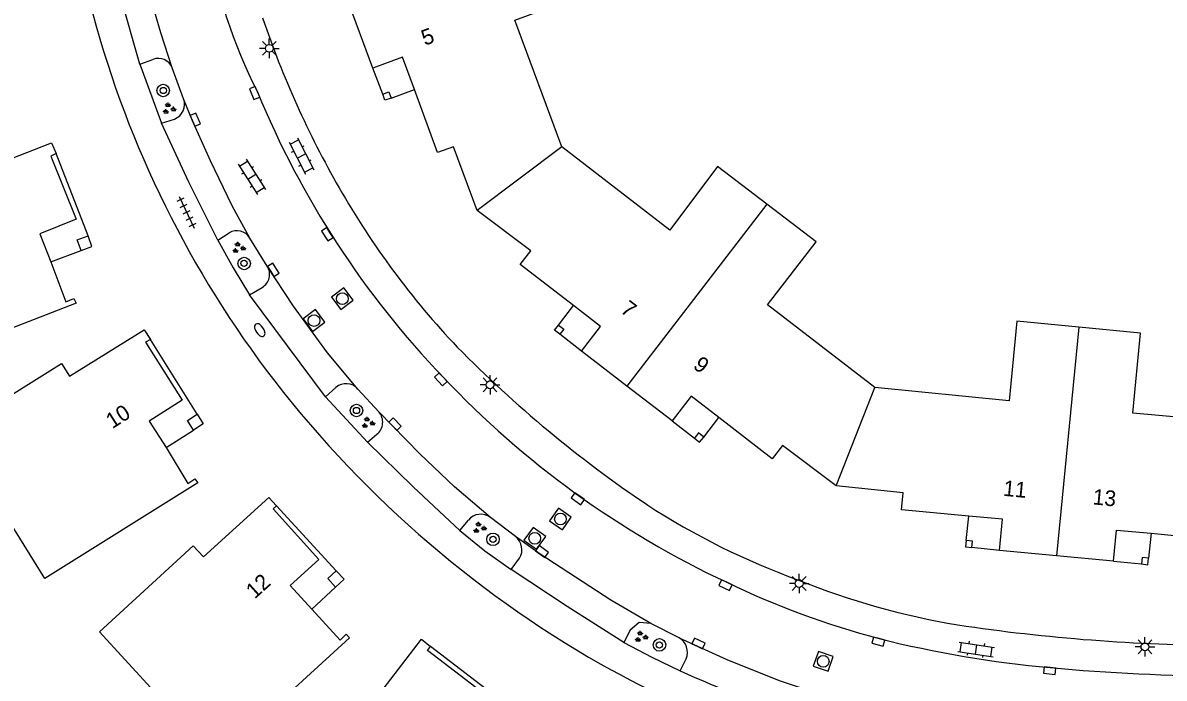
# Model space of a CAD drawing. Extents: x 137999 to 141000, y 397500 to 400501.
# Drawn here: x 138051.3 to 138124.3, y 399084.6 to 399126.6 of the extents above; entities that cross this region are included whole.
import ezdxf

# ---------------------------------------------------------------- set-up
doc = ezdxf.new("R2010")
doc.units = 0
for name, color, linetype in [('gg-anno-huisnummerreeks BGT', 7, 'Continuous'), ('gg-bbg-hoofdgebouw', 7, 'Continuous'), ('gg-bbg-onder overbouw', 7, 'Continuous'), ('gg-bbg-pand overbouw', 7, 'Continuous'), ('gg-bbg-pilaar onder overbouw', 7, 'Continuous'), ('gg-bbg-pilaar pand', 7, 'Continuous'), ('gg-bbg-tussenscheiding', 7, 'Continuous'), ('gg-knt-verharding', 7, 'Continuous'), ('gg-knt-verharding nz', 7, 'Continuous'), ('gt-symb-boom', 7, 'Continuous'), ('gt-symb-brandkraan', 7, 'Continuous'), ('gt-symb-groenvak', 7, 'Continuous'), ('gt-symb-klinker verharding', 7, 'Continuous'), ('gt-symb-kolk', 7, 'Continuous'), ('gt-symb-lichtmast', 7, 'Continuous'), ('gt-symb-rioolschacht', 7, 'Continuous'), ('gt-symb-tegel verharding', 7, 'Continuous')]:
    doc.layers.add(name, color=color, linetype=linetype)

# ---------------------------------------------------------------- blocks, each defined once
blk = doc.blocks.new('gt0-LMAST')
at = {"layer": 'gt-symb-lichtmast'}
for p, q in [((-0.182, 0.173), (-0.447, 0.438)), ((-0.005, 0.246), (-0.005, 0.621)), ((0.172, 0.173), (0.437, 0.438)), ((-0.255, -0.004), (-0.63, -0.004)), ((-0.182, -0.181), (-0.447, -0.446)), ((-0.005, -0.254), (-0.005, -0.629)), ((0.437, -0.446), (0.172, -0.181)), ((0.245, -0.004), (0.62, -0.004))]:
    blk.add_line(p, q, dxfattribs=at)
blk.add_circle((-0.005, -0.004), 0.25, dxfattribs=at)
blk = doc.blocks.new('gt0-KOLK')
at = {"layer": 'gt-symb-kolk'}
blk.add_lwpolyline([(0, 0), (0.375, 0), (0.375, 0.4), (-0.375, 0.4), (-0.375, 0), (0, 0)], dxfattribs=at)
blk = doc.blocks.new('gt0-KL1')
at = {"layer": 'gt-symb-klinker verharding'}
for p, q in [((-1.15, 0.3), (1.15, 0.3)), ((-1, -0.3), (-1, 0.3)), ((-0.5, 0.3), (-0.5, 0.45)), ((0, -0.3), (0, 0.3)), ((0.5, 0.3), (0.5, 0.45)), ((1, -0.3), (1, 0.3)), ((-1.15, -0.3), (1.15, -0.3)), ((-0.5, -0.45), (-0.5, -0.3)), ((0.5, -0.45), (0.5, -0.3))]:
    blk.add_line(p, q, dxfattribs=at)
blk = doc.blocks.new('gt0-RS')
at = {"layer": 'gt-symb-rioolschacht'}
blk.add_lwpolyline([(-0.5, -0.5), (0.5, -0.5), (0.5, 0.5), (-0.5, 0.5)], close=True, dxfattribs=at)
blk.add_circle((0, 0), 0.375, dxfattribs=at)
blk = doc.blocks.new('gt0-BOOM')
at = {"layer": 'gt-symb-boom'}
for radius in [0.4, 0.2]:
    blk.add_circle((0, 0), radius, dxfattribs=at)
blk = doc.blocks.new('gt0-GRVAK')
at = {"layer": 'gt-symb-groenvak'}
for p, q in [((-0.11, 0.189), (-0.228, 0.24)), ((-0.182, 0.153), (0.088, 0.153)), ((-0.091, 0.211), (-0.156, 0.322)), ((-0.047, 0.214), (-0.047, 0.393)), ((-0.004, 0.211), (0.061, 0.322)), ((0.015, 0.189), (0.133, 0.24)), ((0.262, -0.052), (0.197, 0.059)), ((0.305, -0.049), (0.305, 0.13)), ((0.349, -0.052), (0.414, 0.059)), ((-0.245, -0.228), (-0.363, -0.177)), ((-0.318, -0.264), (-0.047, -0.264)), ((-0.226, -0.206), (-0.291, -0.095)), ((-0.183, -0.203), (-0.183, -0.024)), ((-0.139, -0.206), (-0.074, -0.095)), ((-0.12, -0.228), (-0.002, -0.177)), ((0.243, -0.074), (0.125, -0.023)), ((0.17, -0.11), (0.441, -0.11)), ((0.368, -0.074), (0.486, -0.023))]:
    blk.add_line(p, q, dxfattribs=at)
blk = doc.blocks.new('gt0-TEG1')
at = {"layer": 'gt-symb-tegel verharding'}
for p, q in [((-1.125, 0), (1.125, 0)), ((-0.9, -0.25), (-0.9, 0.25)), ((-0.45, -0.25), (-0.45, 0.25)), ((0, -0.25), (0, 0.25)), ((0.45, -0.25), (0.45, 0.25)), ((0.9, -0.25), (0.9, 0.25))]:
    blk.add_line(p, q, dxfattribs=at)
blk = doc.blocks.new('gt0-BR')
at = {"layer": 'gt-symb-brandkraan'}
for centre, radius, start, end in [((-0.244, 0), 0.206, 107.56694, 252.43307), ((0.599, -2.664), 3, 106.89205, 107.56694), ((0, -0.691), 0.938, 73.10799, 106.89205), ((-0.599, -2.664), 3, 72.43309, 73.10799), ((0.244, 0), 0.206, 287.56695, 72.43309), ((0.599, 2.664), 3, 252.43307, 253.10797), ((0, 0.691), 0.938, 253.10797, 286.89206), ((-0.599, 2.664), 3, 286.89206, 287.56695)]:
    blk.add_arc(centre, radius, start, end, dxfattribs=at)

msp = doc.modelspace()

# ---------------------------------------------------------------- linework, layer by layer
at = {"layer": 'gg-bbg-hoofdgebouw'}
for p, q in [((138073.668, 399123.672), (138072.388, 399127.117)), ((138089.933, 399103.311), (138087.024, 399105.547)), ((138092.826, 399101.088), (138089.933, 399103.311)), ((138117.435, 399092.458), (138113.794, 399092.807)), ((138121.091, 399092.108), (138117.435, 399092.458))]:
    msp.add_line(p, q, dxfattribs=at)
for points in [[(138085.773, 399118.627), (138082.75, 399126.738), (138087.538, 399128.512), (138086.157, 399132.224)], [(138080.333, 399114.562), (138078.831, 399118.642), (138077.811, 399118.27), (138076.32, 399122.306)], [(138053.049, 399111.268), (138054.016, 399108.723), (138054.525, 399108.92), (138054.66, 399108.62), (138043.887, 399104.447), (138039.862, 399114.793), (138047.484, 399117.747), (138047.838, 399116.844), (138053.096, 399118.894), (138053.387, 399118.199)], [(138098.886, 399114.973), (138095.731, 399117.384), (138092.682, 399113.297), (138085.773, 399118.627)], [(138086.501, 399108.471), (138083.093, 399111.101), (138083.771, 399111.98), (138080.333, 399114.562)], [(138105.799, 399103.234), (138098.925, 399108.512), (138102.05, 399112.556), (138098.886, 399114.973)], [(138118.854, 399107.088), (138114.902, 399107.468), (138114.409, 399102.386), (138105.799, 399103.234)], [(138123.485, 399093.898), (138127.773, 399093.486), (138127.877, 399094.571), (138130.741, 399094.28), (138131.349, 399100.769), (138122.31, 399101.58), (138122.808, 399106.708), (138118.854, 399107.088)], [(138060.426, 399099.384), (138061.818, 399097.097), (138062.276, 399097.384), (138062.454, 399097.137), (138052.659, 399091.011), (138046.796, 399100.429), (138053.733, 399104.77), (138054.241, 399103.958), (138059.015, 399106.925), (138059.431, 399106.295)], [(138103.327, 399096.934), (138099.894, 399099.525), (138099.232, 399098.672), (138095.818, 399101.313)], [(138111.812, 399095.003), (138107.51, 399095.392), (138107.625, 399096.496), (138103.327, 399096.934)], [(138069.746, 399089.045), (138071.565, 399087.07), (138071.963, 399087.435), (138072.169, 399087.206), (138063.662, 399079.413), (138056.158, 399087.588), (138062.169, 399093.106), (138062.825, 399092.391), (138067.008, 399096.201), (138067.503, 399095.663)], [(138080.702, 399080.537), (138082.842, 399078.909), (138083.163, 399079.327), (138083.415, 399079.11), (138076.394, 399069.974), (138067.59, 399076.741), (138072.558, 399083.205), (138073.332, 399082.634), (138076.773, 399087.12), (138077.354, 399086.657)]]:
    msp.add_lwpolyline(points, dxfattribs=at)
at = {"layer": 'gg-bbg-onder overbouw'}
for points in [[(138076.32, 399122.306), (138075.554, 399124.378), (138073.668, 399123.672)], [(138053.387, 399118.199), (138053.044, 399118.045), (138054.666, 399114.009), (138052.346, 399113.077), (138053.049, 399111.268)], [(138087.024, 399105.547), (138088.243, 399107.127), (138086.501, 399108.471)], [(138059.431, 399106.295), (138059.102, 399106.126), (138061.456, 399102.425), (138059.347, 399101.083), (138060.426, 399099.384)], [(138095.818, 399101.313), (138094.052, 399102.679), (138092.826, 399101.088)], [(138067.503, 399095.663), (138067.285, 399095.465), (138070.213, 399092.228), (138068.359, 399090.551), (138069.746, 399089.045)], [(138113.794, 399092.807), (138113.985, 399094.807), (138111.812, 399095.003)], [(138121.091, 399092.108), (138121.283, 399094.109), (138123.485, 399093.898)], [(138080.702, 399080.537), (138079.092, 399081.763), (138080.616, 399083.745), (138077.159, 399086.403), (138077.354, 399086.657)]]:
    msp.add_lwpolyline(points, dxfattribs=at)
at = {"layer": 'gg-bbg-pand overbouw'}
for p, q in [((138074.292, 399122.009), (138073.668, 399123.672)), ((138074.828, 399121.759), (138076.32, 399122.306)), ((138055.427, 399112.933), (138053.387, 399118.199)), ((138053.049, 399111.268), (138054.988, 399111.995)), ((138085.55, 399107.227), (138086.501, 399108.471)), ((138062.408, 399101.518), (138059.431, 399106.295)), ((138087.024, 399105.547), (138085.627, 399106.64)), ((138094.844, 399100.059), (138095.818, 399101.313)), ((138060.426, 399099.384), (138062.184, 399100.509)), ((138092.826, 399101.088), (138094.246, 399099.998)), ((138071.324, 399091.493), (138067.503, 399095.663)), ((138111.65, 399093.446), (138111.812, 399095.003)), ((138123.485, 399093.898), (138123.326, 399092.311)), ((138113.794, 399092.807), (138112.019, 399092.99)), ((138121.091, 399092.108), (138122.868, 399091.936)), ((138069.746, 399089.045), (138071.282, 399090.461)), ((138081.837, 399083.216), (138077.354, 399086.657))]:
    msp.add_line(p, q, dxfattribs=at)
at = {"layer": 'gg-bbg-pilaar onder overbouw'}
for points in [[(138074.292, 399122.009), (138074.683, 399122.153), (138074.828, 399121.759)], [(138054.988, 399111.995), (138054.733, 399112.672), (138055.427, 399112.933)], [(138085.55, 399107.227), (138085.882, 399106.973), (138085.627, 399106.64)], [(138062.184, 399100.509), (138061.791, 399101.122), (138062.408, 399101.518)], [(138094.844, 399100.059), (138094.505, 399100.326), (138094.246, 399099.998)], [(138112.019, 399092.99), (138112.062, 399093.403), (138111.65, 399093.446)], [(138123.326, 399092.311), (138122.915, 399092.358), (138122.868, 399091.936)], [(138071.282, 399090.461), (138070.787, 399090.999), (138071.324, 399091.493)]]:
    msp.add_lwpolyline(points, dxfattribs=at)
at = {"layer": 'gg-bbg-pilaar pand'}
for points in [[(138074.828, 399121.759), (138074.435, 399121.615), (138074.292, 399122.009)], [(138054.988, 399111.995), (138055.681, 399112.255), (138055.427, 399112.933)], [(138085.627, 399106.64), (138085.295, 399106.894), (138085.55, 399107.227)], [(138062.408, 399101.518), (138062.801, 399100.904), (138062.184, 399100.509)], [(138094.246, 399099.998), (138094.584, 399099.73), (138094.844, 399100.059)], [(138111.65, 399093.446), (138111.607, 399093.032), (138112.019, 399092.99)], [(138122.868, 399091.936), (138123.278, 399091.89), (138123.326, 399092.311)], [(138071.282, 399090.461), (138071.819, 399090.956), (138071.324, 399091.493)]]:
    msp.add_lwpolyline(points, dxfattribs=at)
at = {"layer": 'gg-bbg-tussenscheiding'}
for p, q in [((138085.773, 399118.627), (138080.333, 399114.562)), ((138098.886, 399114.973), (138089.933, 399103.311)), ((138118.854, 399107.088), (138117.435, 399092.458)), ((138103.327, 399096.934), (138105.799, 399103.234))]:
    msp.add_line(p, q, dxfattribs=at)
at = {"layer": 'gg-knt-verharding'}
for p, q in [((138058.741, 399123.916), (138056.493, 399131.815)), ((138058.741, 399123.916), (138059.576, 399124.231)), ((138058.741, 399123.916), (138060.13, 399120.145)), ((138061.549, 399121.707), (138060.821, 399123.689)), ((138060.13, 399120.145), (138060.96, 399120.416)), ((138063.729, 399112.666), (138064.462, 399113.124)), ((138066.9, 399110.996), (138065.782, 399112.799)), ((138065.775, 399109.152), (138066.578, 399109.634)), ((138070.625, 399102.641), (138065.775, 399109.152)), ((138070.625, 399102.641), (138071.292, 399103.234)), ((138070.625, 399102.641), (138073.313, 399099.722)), ((138074.056, 399101.664), (138072.71, 399103.132)), ((138073.313, 399099.722), (138073.925, 399100.239)), ((138079.236, 399094.073), (138079.779, 399094.747)), ((138082.795, 399093.69), (138081.186, 399094.908)), ((138082.51, 399091.583), (138083.05, 399092.299)), ((138093.27, 399087.215), (138091.471, 399088.126)), ((138093.34, 399085.107), (138093.719, 399085.869))]:
    msp.add_line(p, q, dxfattribs=at)
for points in [[(138063.729, 399112.666), (138061.884, 399116.384), (138060.13, 399120.145)], [(138063.729, 399112.666), (138064.73, 399110.896), (138065.775, 399109.152)], [(138079.236, 399094.073), (138076.246, 399096.867), (138073.313, 399099.722)], [(138079.236, 399094.073), (138080.839, 399092.784), (138082.51, 399091.583)], [(138089.741, 399086.901), (138086.107, 399089.214), (138082.51, 399091.583)], [(138091.471, 399088.126), (138090.714, 399088.18), (138090.128, 399087.69), (138089.741, 399086.901)], [(138089.741, 399086.901), (138091.523, 399085.969), (138093.34, 399085.107)]]:
    msp.add_lwpolyline(points, dxfattribs=at)
for centre, radius, start, end in [((138094.033, 399136.507), 31.245, 188.39915, 207.33566), ((138120.482, 399144.581), 67.057, 194.3668, 216.87368), ((138125.575, 399146.894), 62.271, 198.7389, 209.73411), ((138059.922, 399123.324), 0.971, 22.08487, 110.86416), ((138060.596, 399121.362), 1.014, 291.04803, 19.90367), ((138120.223, 399144.262), 58.298, 202.28025, 223.82216), ((138118.045, 399142.652), 53.629, 209.78872, 223.38423), ((138064.957, 399112.292), 0.968, 31.58201, 120.7544), ((138066.072, 399110.473), 0.98, 301.12425, 32.27281), ((138135.16, 399161.039), 78.713, 224.55429, 236.06232), ((138123.357, 399147.076), 70.855, 217.09299, 240.30259), ((138071.949, 399102.458), 1.017, 41.53034, 130.241), ((138121.859, 399145.206), 60.134, 223.39138, 244.86929), ((138073.283, 399101.017), 1.009, 309.5562, 39.93894), ((138116.978, 399135.344), 47.251, 236.95884, 250.12859), ((138080.565, 399094.103), 1.016, 52.35313, 140.70255), ((138082.156, 399092.854), 1.052, 328.16263, 52.61376), ((138119.134, 399136.111), 48.737, 248.05118, 260.52047), ((138120.525, 399141.26), 55.997, 244.39051, 255.05537), ((138128.748, 399205.721), 118.996, 261.47476, 269.78643), ((138092.724, 399086.285), 1.079, 337.32724, 59.5682), ((138123.74, 399158.166), 73.171, 256.03675, 264.73122), ((138122.843, 399147.533), 71, 240.84513, 258.94584), ((138127.126, 399158.957), 81.212, 245.41656, 251.27542), ((138128.274, 399205.407), 120.629, 264.64718, 270.05209)]:
    msp.add_arc(centre, radius, start, end, dxfattribs=at)
at = {"layer": 'gg-knt-verharding nz'}
for points in [[(138060.821, 399123.689), (138060.085, 399125.927), (138059.275, 399128.72), (138058.636, 399131.096), (138058.181, 399133.065)], [(138065.782, 399112.799), (138064.661, 399114.851), (138063.261, 399117.736), (138062.122, 399120.296), (138061.549, 399121.707)], [(138072.71, 399103.132), (138070.77, 399105.453), (138068.583, 399108.432), (138066.9, 399110.996)], [(138081.186, 399094.908), (138078.88, 399096.884), (138076.677, 399098.994), (138074.056, 399101.664)], [(138091.471, 399088.126), (138088.898, 399089.62), (138084.376, 399092.568), (138082.795, 399093.69)], [(138093.27, 399087.215), (138096.337, 399085.826), (138099.668, 399084.482), (138102.533, 399083.515)]]:
    msp.add_lwpolyline(points, dxfattribs=at)

# ---------------------------------------------------------------- block references
at = {"layer": 'gt-symb-boom'}
for p in [(138060.243, 399122.242), (138065.42, 399111.172), (138072.614, 399101.762), (138081.36, 399093.517), (138092.011, 399086.756)]:
    msp.add_blockref('gt0-BOOM', p, dxfattribs=at)
at = {"layer": 'gt-symb-brandkraan', "rotation": -56.16697130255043}
msp.add_blockref('gt0-BR', (138066.424, 399106.906), dxfattribs=at)
at = {"layer": 'gt-symb-groenvak'}
for p in [(138060.6, 399121.078), (138065.058, 399112.168), (138073.339, 399100.968), (138080.477, 399094.248), (138090.827, 399087.273)]:
    msp.add_blockref('gt0-GRVAK', p, dxfattribs=at)
at = {"layer": 'gt-symb-klinker verharding'}
for p, rotation in [((138069.092, 399118.05), -62.94831778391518), ((138065.917, 399116.718), -57.73964679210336), ((138112.29, 399086.468), -8.680850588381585)]:
    msp.add_blockref('gt0-KL1', p, dxfattribs=dict(at, rotation=rotation))
at = {"layer": 'gt-symb-kolk'}
for p, rotation in [((138066.277, 399122.159), 112.5141126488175), ((138062.122, 399120.296), -66.30502896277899), ((138070.919, 399113.151), 123.03828461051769), ((138067.127, 399110.661), -57.73964679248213), ((138078.161, 399103.895), 133.46059709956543), ((138074.937, 399100.747), -46.13442163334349), ((138086.907, 399096.273), 144.11588683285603), ((138084.376, 399092.568), -35.35794257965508), ((138096.321, 399090.764), 154.58839927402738), ((138094.429, 399086.672), -25.84761021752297), ((138106.084, 399087.157), 165.2272760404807), ((138117.021, 399085.304), 173.91299166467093)]:
    msp.add_blockref('gt0-KOLK', p, dxfattribs=dict(at, rotation=rotation))
at = {"layer": 'gt-symb-lichtmast'}
for p in [(138067.04, 399124.943), (138081.169, 399103.402), (138100.958, 399090.691), (138123.098, 399086.641)]:
    msp.add_blockref('gt0-LMAST', p, dxfattribs=at)
at = {"layer": 'gt-symb-rioolschacht'}
for p, rotation in [((138071.712, 399108.914), 127.0761203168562), ((138069.896, 399107.518), 126.66359246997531), ((138085.672, 399094.814), 144.97512671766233), ((138084.032, 399093.58), 144.06948106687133), ((138102.496, 399085.704), 161.03974891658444)]:
    msp.add_blockref('gt0-RS', p, dxfattribs=dict(at, rotation=rotation))
at = {"layer": 'gt-symb-tegel verharding', "rotation": -64.40857585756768}
msp.add_blockref('gt0-TEG1', (138061.739, 399114.446), dxfattribs=at)

# ---------------------------------------------------------------- texts
at = {"layer": 'gg-anno-huisnummerreeks BGT'}
for s, rotation, p in [('5', 20.4, (138076.991, 399125.096)), ('7', 322.5, (138089.456, 399108.091)), ('9', 322.5, (138094.102, 399104.52)), ('10', 32.5, (138056.98, 399100.562)), ('11', 354.5, (138113.993, 399096.304)), ('13', 354.5, (138119.72, 399095.755)), ('12', 42.1, (138066.097, 399089.657))]:
    msp.add_text(s, height=1, rotation=rotation, dxfattribs=at).set_placement(p)

doc.saveas('drawing.dxf')
